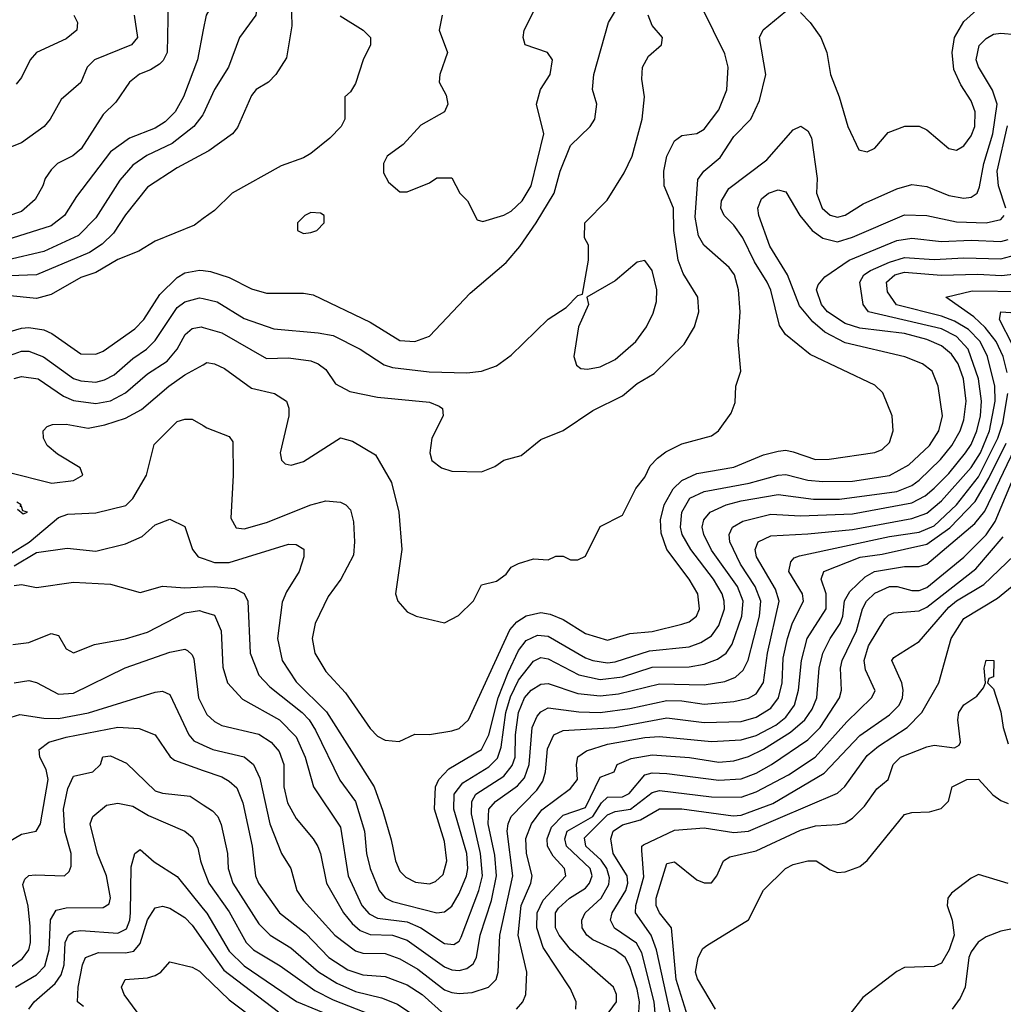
# Model space of a CAD drawing. Header units: inches. Extents: x 1793389 to 1900389, y 320802 to 470796.
# Tile 618 of 656: x 1859505 to 1862157, y 430823 to 433478. Entities that reach past the tile are written whole.
import ezdxf

# ---------------------------------------------------------------- set-up
doc = ezdxf.new("R2010")
doc.units = ezdxf.units.IN
doc.header["$MEASUREMENT"] = 0
doc.layers.add('B8453', color=7, linetype='Continuous')
doc.layers.add('B8463', color=7, linetype='Continuous')

msp = doc.modelspace()

# ---------------------------------------------------------------- linework, layer by layer
at = {"layer": 'B8453', "color": 2}
for points, elevation in [([(1859906, 433570), (1859903, 433390), (1859892.2, 433367.8), (1859882, 433358), (1859857.5, 433342.5), (1859828.5, 433331.5), (1859801, 433310), (1859764.4, 433255.6), (1859730, 433222.7), (1859670.6, 433130), (1859648.6, 433111.4), (1859606.8, 433090), (1859590, 433073.2), (1859573.4, 433050), (1859567.7, 433030), (1859546.6, 432993.4), (1859510, 432960.7), (1859470, 432947.8)], 346), ([(1859813.7, 433490), (1859823, 433430), (1859806.8, 433410), (1859706.8, 433370), (1859687.3, 433350), (1859670, 433309), (1859617.3, 433262.7), (1859587.3, 433210), (1859571, 433190), (1859510, 433146), (1859450, 433122.7)], 342), ([(1859651.3, 433490), (1859661, 433470), (1859658.8, 433450), (1859630, 433426.6), (1859550, 433389.3), (1859533.4, 433370), (1859510, 433322), (1859495.9, 433304.1)], 338), ([(1860000, 433450.3), (1859984.4, 433370), (1859946.4, 433270), (1859923.8, 433230), (1859897.1, 433202.9), (1859870, 433186), (1859801.4, 433158.6), (1859750, 433122), (1859658.5, 433001.4), (1859625.5, 432950), (1859590, 432922.4), (1859450, 432878.3)], 350), ([(1860000, 433223.6), (1859998.9, 433221.1), (1859974.9, 433190), (1859916.2, 433143.8), (1859848.2, 433111.8), (1859810, 433085.6), (1859774.8, 433045.2), (1859710, 432943.7), (1859663.4, 432896.6), (1859570, 432852.8), (1859470.2, 432829.8)], 354), ([(1860000, 433116.4), (1859930, 433078.4), (1859850, 433026.6), (1859790, 432952.3), (1859757.8, 432902.2), (1859727.3, 432872.7), (1859693, 432850), (1859550, 432789.7), (1859430, 432786)], 358), ([(1860000, 432941.9), (1859975.9, 432924.1), (1859870, 432881.2), (1859826.4, 432853.6), (1859770, 432831.6), (1859710, 432796.3), (1859670, 432782.9), (1859590, 432737), (1859550, 432726.6), (1859470, 432734.3)], 362), ([(1859470, 432634.4), (1859510, 432646.7), (1859530, 432648.5), (1859570, 432641.6), (1859592, 432632), (1859670, 432577.1), (1859710, 432576.4), (1859730, 432584.4), (1859815.8, 432644.2), (1859839.6, 432670), (1859882.9, 432737.1), (1859930, 432783), (1859950, 432795.5), (1859990, 432802.4), (1860000, 432801.4)], 362), ([(1859470, 432570.3), (1859510, 432584.2), (1859530, 432584.2), (1859569.1, 432569.1), (1859650, 432510.3), (1859670, 432504.2), (1859710, 432501.1), (1859733.3, 432506.7), (1859759.8, 432520.2), (1859810, 432564.4), (1859847.3, 432590), (1859870, 432613), (1859930, 432702.4), (1859950, 432717.6), (1859990, 432728.5), (1860000, 432726.2)], 358), ([(1859490, 432510.4), (1859510, 432516.4), (1859554.8, 432510), (1859622.8, 432462.8), (1859650, 432451.7), (1859710, 432443.1), (1859750, 432450.3), (1859790, 432472), (1859850, 432523.1), (1859902.2, 432557.8), (1859929.6, 432590), (1859951.1, 432628.9), (1859970, 432645.5), (1859994, 432650), (1860000, 432648.3)], 354), ([(1859470, 432258.8), (1859591.9, 432228.1), (1859650, 432236), (1859675.3, 432250), (1859668, 432270), (1859606.6, 432306.6), (1859579, 432330), (1859569, 432350), (1859568.7, 432370), (1859579, 432381), (1859593.6, 432386.4), (1859630, 432387.3), (1859690, 432377.1), (1859734.5, 432385.5), (1859790, 432403.8), (1859833.3, 432426.7), (1859907, 432490), (1859950, 432520.4), (1860000, 432547.9)], 350), ([(1859480.8, 432039.2), (1859530.4, 432069.6), (1859610, 432136.3), (1859635.3, 432144.7), (1859710, 432148.4), (1859791.4, 432168.6), (1859810, 432186.8), (1859847.3, 432250), (1859867.3, 432332.7), (1859930, 432394.8), (1859950, 432401), (1859970, 432401), (1860000, 432383.7)], 346), ([(1859498.8, 432158.8), (1859514.6, 432145.4), (1859526, 432150), (1859514, 432154), (1859510, 432166), (1859506, 432166), (1859508.7, 432170), (1859497.5, 432177.5)], 350), ([(1859490, 432006), (1859550, 432041.7), (1859632.8, 432052.8), (1859710, 432045.5), (1859790, 432064.9), (1859835.1, 432084.9), (1859870, 432116), (1859910, 432131.3), (1859950, 432112), (1859970.8, 432050), (1859986, 432030), (1860000, 432025.2)], 342), ([(1859490, 431952.4), (1859510, 431955.5), (1859550, 431947.3), (1859650, 431961.6), (1859750, 431956.3), (1859830, 431934), (1859890, 431950.7), (1859950, 431946.7), (1860000, 431949)], 338), ([(1859486.3, 431793.7), (1859530, 431799.1), (1859590, 431822.8), (1859610, 431818), (1859630, 431782), (1859650, 431771.3), (1859706.8, 431793.2), (1859790, 431808.4), (1859850, 431826.4), (1859950, 431878.7), (1859990, 431884.9), (1860000, 431881.9)], 334), ([(1859490, 431690.4), (1859530, 431696.3), (1859550, 431690.7), (1859610, 431659.3), (1859650, 431662.4), (1859789.7, 431730.3), (1859910, 431772.7), (1859950, 431780.7), (1859957.1, 431777.1), (1859970, 431766), (1859974.9, 431754.9), (1859987, 431650), (1860000, 431624.5)], 330), ([(1859470, 431594), (1859505.2, 431605.2), (1859570, 431594.9), (1859610, 431594.3), (1859690.9, 431609.1), (1859870, 431664.9), (1859890, 431667.3), (1859910, 431658.8), (1859961.3, 431550), (1859974.1, 431534.1), (1860000, 431522.1)], 326), ([(1859470, 431259.1), (1859510, 431282), (1859549.4, 431290.6), (1859560.9, 431310), (1859582, 431430), (1859576.2, 431456.2), (1859559.5, 431490), (1859557.2, 431510), (1859584, 431530), (1859630, 431543.7), (1859770, 431570.3), (1859827.1, 431567.1), (1859870.3, 431550.3), (1859910.4, 431490.4), (1859922, 431482), (1860000, 431454.2)], 322), ([(1859434.5, 430890), (1859513.1, 430946.9), (1859529.6, 430970), (1859534.3, 430990), (1859533.6, 431033.6), (1859527.8, 431087.8), (1859513.6, 431146.4), (1859519.3, 431160.7), (1859529.6, 431170.4), (1859547.2, 431172.8), (1859626, 431170), (1859638.4, 431181.6), (1859643.7, 431196.3), (1859643.6, 431230), (1859627.1, 431290), (1859623.5, 431350), (1859634.8, 431405.2), (1859650, 431438.8), (1859702, 431450), (1859722.7, 431470), (1859729.6, 431490.4), (1859750, 431493), (1859793.3, 431473.3), (1859870, 431399.3), (1859890, 431392.7), (1859964.9, 431384.9), (1860000, 431361.7)], 318), ([(1859494, 430870), (1859550, 430902.6), (1859573.3, 430926.7), (1859584.2, 430970), (1859588.5, 431051.5), (1859603.1, 431076.9), (1859630, 431083.7), (1859730, 431084.9), (1859746, 431094), (1859749.5, 431110.5), (1859738.9, 431170), (1859714.7, 431230), (1859695.1, 431310), (1859702.7, 431330), (1859739.5, 431360.5), (1859770, 431365.5), (1859810, 431357.6), (1859852.7, 431332.7), (1859950, 431290.7), (1859970, 431274), (1859984.9, 431244.9), (1859992.2, 431210), (1860000, 431189.4)], 314), ([(1859529.4, 430810), (1859543.7, 430830), (1859600.3, 430879.7), (1859616.9, 430903.1), (1859625.3, 430930), (1859627.4, 430990), (1859637, 431010), (1859650, 431019.5), (1859670, 431022.6), (1859770, 431015.3), (1859792.6, 431027.4), (1859801.7, 431050), (1859803.9, 431070), (1859806, 431194), (1859815.3, 431230), (1859830, 431241), (1859867.3, 431207.3), (1859930, 431168), (1860000, 431080.9)], 310), ([(1859677.5, 430817.5), (1859661.2, 430830), (1859662.4, 430870), (1859674, 430930), (1859682.7, 430950), (1859717.2, 430962.8), (1859790, 430962.3), (1859813.1, 430966.9), (1859830, 430987.3), (1859850, 431051), (1859870, 431084), (1859890, 431087.7), (1859910, 431083), (1859950, 431057.1), (1859970, 431037.1), (1860000, 430994.2)], 306), ([(1860000, 430592.9), (1859950, 430587.3), (1859930, 430597.2), (1859908.3, 430650), (1859867.2, 430727.2), (1859822.2, 430802.2), (1859786.6, 430850), (1859779.3, 430870), (1859789.6, 430890.4), (1859850, 430894.9), (1859870, 430901.6), (1859885.2, 430910), (1859910, 430938), (1859970, 430923.8), (1859990, 430912.7), (1860000, 430903.1)], 302)]:
    msp.add_lwpolyline(points, dxfattribs=dict(at, elevation=elevation))
at = {"layer": 'B8463', "color": 2}
for points, elevation in [([(1860000, 434199.3), (1860030, 434178), (1860086, 434150), (1860110.8, 434130), (1860136, 434090), (1860132, 434070), (1860091, 434030), (1860084, 434010), (1860087.7, 433990), (1860150, 433831), (1860206.7, 433610), (1860237.1, 433530), (1860238.5, 433461.5), (1860224.5, 433375.5), (1860196, 433330), (1860176, 433310), (1860142.8, 433290), (1860130, 433274), (1860092.4, 433187.6), (1860078.8, 433170), (1860015.3, 433124.7), (1860000, 433116.4)], 358), ([(1860000, 433972.9), (1860053.7, 433910), (1860073.4, 433870), (1860085.7, 433830), (1860088.4, 433750), (1860100.4, 433690), (1860131.5, 433631.5), (1860150.4, 433570), (1860142, 433490), (1860097.3, 433430), (1860068, 433350), (1860030.5, 433290), (1860000, 433223.6)], 354), ([(1860000, 433871.5), (1860010, 433856), (1860016.4, 433790), (1860006.2, 433713.8), (1860008, 433690), (1860010.6, 433670), (1860033, 433630), (1860042, 433570), (1860031, 433531), (1860007.7, 433490), (1860000, 433450.3)], 350), ([(1860644, 433490), (1860636, 433450), (1860658, 433390), (1860638, 433330), (1860636, 433310), (1860654.4, 433274.4), (1860658.8, 433250), (1860650.5, 433229.5), (1860586.6, 433193.4), (1860538.4, 433141.6), (1860496, 433110), (1860486, 433090), (1860485.4, 433065.4), (1860499.6, 433039.6), (1860530, 433014), (1860550, 433014), (1860610, 433038), (1860630, 433051.3), (1860670, 433052), (1860692, 433010), (1860712, 432990), (1860738, 432938), (1860754, 432934), (1860810, 432950.8), (1860830, 432962), (1860859.5, 432990), (1860884.2, 433030), (1860917.6, 433170), (1860898, 433250), (1860909.3, 433290), (1860935.1, 433330), (1860941.2, 433370), (1860928, 433390), (1860868, 433410), (1860862, 433430), (1860865.2, 433450), (1860925.1, 433570)], 366), ([(1860000, 432801.4), (1860019.5, 432799.5), (1860070, 432783), (1860130, 432752.7), (1860170, 432740.5), (1860270, 432740.7), (1860295.9, 432735.9), (1860450, 432662.4), (1860530, 432613), (1860570, 432610.5), (1860610, 432624.9), (1860719.1, 432740.9), (1860816.2, 432823.8), (1860853.1, 432866.9), (1860897.6, 432930), (1860945.6, 433010), (1860961.6, 433070), (1860990, 433138.8), (1861042.7, 433190), (1861055.1, 433210), (1861061.2, 433250), (1861049.2, 433290), (1861052.7, 433330), (1861092.3, 433470), (1861128.1, 433531.9)], 362), ([(1860000, 432648.3), (1860050, 432634), (1860170, 432564.4), (1860230, 432566.4), (1860290, 432558), (1860310, 432550.6), (1860330, 432534.8), (1860356.7, 432496.7), (1860395.2, 432475.2), (1860470, 432460.5), (1860610, 432446.8), (1860635.9, 432435.9), (1860644.7, 432430), (1860646.8, 432410), (1860616.3, 432350), (1860610.7, 432310), (1860616, 432290), (1860642, 432270), (1860670, 432260.7), (1860750, 432258.8), (1860786.3, 432273.7), (1860810, 432290.8), (1860856.5, 432303.5), (1860910, 432346), (1860970, 432370.8), (1861050, 432424), (1861130, 432464), (1861170, 432497.3), (1861215.5, 432524.5), (1861296.5, 432603.5), (1861324, 432650), (1861336, 432690), (1861332.7, 432730), (1861293.6, 432793.6), (1861280.5, 432830), (1861268, 432910), (1861267.3, 432970), (1861242.4, 433030), (1861241.3, 433070), (1861249.7, 433110.3), (1861270, 433151), (1861290, 433166), (1861330, 433171), (1861350, 433182.8), (1861390, 433234.8), (1861411.2, 433288.8), (1861415.1, 433350), (1861406.2, 433386.2), (1861345.2, 433510)], 354), ([(1861610, 433497.3), (1861636.3, 433470), (1861664.9, 433430), (1861680.7, 433390), (1861690.7, 433330), (1861714, 433270), (1861737.3, 433190), (1861767.5, 433127.5), (1861790, 433122), (1861810, 433132), (1861846, 433174), (1861890.9, 433190.9), (1861930, 433190.8), (1861950, 433181), (1862010, 433131), (1862030, 433126), (1862050, 433138), (1862070, 433164.7), (1862079.5, 433190), (1862080.9, 433230), (1862070, 433259), (1862042, 433302), (1862023.3, 433343.3), (1862019.1, 433390), (1862025.1, 433430), (1862050, 433473), (1862101.3, 433518.7)], 350), ([(1860000, 432547.9), (1860010, 432553.4), (1860030, 432550.6), (1860057.6, 432537.6), (1860130, 432484.9), (1860192, 432470), (1860224.7, 432450), (1860230.7, 432430.7), (1860230.7, 432410), (1860206.8, 432310), (1860210.9, 432290.9), (1860220.7, 432280.7), (1860236.9, 432276.9), (1860270, 432287.3), (1860370, 432350.8), (1860402, 432342), (1860464.5, 432304.5), (1860507.3, 432230), (1860527.3, 432150), (1860534.8, 432050), (1860518, 431930), (1860524.7, 431910), (1860550, 431882), (1860574, 431870), (1860650, 431852), (1860688.4, 431871.6), (1860728.4, 431911.6), (1860750, 431954), (1860790, 431964.7), (1860816.5, 431983.5), (1860830, 432002), (1860850, 432012), (1860890, 432024.7), (1860930, 432022), (1860950, 432032), (1860970, 432032), (1860990, 432022), (1861010, 432022), (1861030, 432032), (1861070, 432112), (1861130, 432142), (1861166, 432214), (1861190, 432244.7), (1861204.5, 432275.5), (1861224.1, 432295.9), (1861246.8, 432313.2), (1861290, 432334.8), (1861370, 432356), (1861388.7, 432370), (1861423.1, 432416.9), (1861433.6, 432446.4), (1861435.3, 432490), (1861449, 432530), (1861442, 432610), (1861447, 432690), (1861442.9, 432750), (1861431.6, 432790), (1861418, 432810), (1861349.3, 432870), (1861334.9, 432894.9), (1861325.7, 432945.7), (1861333.1, 433046.9), (1861349.3, 433070), (1861393.7, 433106.3), (1861430, 433162.8), (1861476, 433210), (1861499.5, 433260.5), (1861516, 433330), (1861499.3, 433430), (1861509.6, 433450.4), (1861570, 433500.7)], 350), ([(1860000, 432726.2), (1860037.5, 432717.5), (1860110, 432672.7), (1860190, 432644.4), (1860310, 432634), (1860350, 432626.4), (1860422.8, 432590), (1860487.3, 432547.3), (1860510, 432540.4), (1860608.6, 432528.6), (1860710, 432526), (1860750, 432530.6), (1860790, 432544.9), (1860830, 432574), (1860930, 432671), (1860978, 432702), (1861010, 432734), (1861022, 432738), (1861038, 432830), (1861038, 432870), (1861028, 432890), (1861028.7, 432930), (1861088.9, 432991.1), (1861134.8, 433065.2), (1861156, 433110), (1861182.9, 433210), (1861189.5, 433270), (1861182, 433318), (1861184, 433350), (1861200.2, 433379.8), (1861235.3, 433410), (1861236.4, 433416.4), (1861238, 433430), (1861210, 433462), (1861199.5, 433490)], 358), ([(1860368.6, 433488.6), (1860431, 433450), (1860450.8, 433430), (1860450.8, 433410), (1860431, 433370), (1860410, 433306), (1860396.9, 433283.1), (1860382, 433270), (1860382, 433210), (1860372, 433190), (1860341.4, 433158.6), (1860290, 433117.2), (1860270, 433105.2), (1860210, 433084), (1860078, 433010), (1860030, 432964), (1860000, 432941.9)], 362), ([(1860000, 432383.7), (1860010, 432378), (1860070, 432354), (1860079.6, 432339.6), (1860080.7, 432250), (1860074.4, 432134.4), (1860088.2, 432108.2), (1860110, 432105.5), (1860170, 432122.4), (1860290, 432170.5), (1860330, 432180.7), (1860370, 432177.3), (1860384.7, 432170), (1860396.8, 432156.8), (1860404.5, 432124.5), (1860408, 432070), (1860405.2, 432034.8), (1860370.7, 431970), (1860336.7, 431923.3), (1860302, 431850), (1860293.4, 431810), (1860300.7, 431770), (1860330, 431721), (1860383.4, 431663.4), (1860450, 431566.8), (1860470, 431546.8), (1860490, 431536), (1860528.4, 431531.6), (1860570, 431552), (1860610, 431551.3), (1860670, 431560.7), (1860690, 431567.3), (1860715.1, 431590), (1860826.5, 431833.5), (1860845.3, 431854.7), (1860870, 431870.4), (1860910, 431879.5), (1860935.4, 431875.4), (1860970, 431861.3), (1861030, 431823.1), (1861090, 431804.9), (1861150, 431823.1), (1861210, 431828.9), (1861290, 431848.4), (1861310, 431854.9), (1861329.4, 431870), (1861337.6, 431890), (1861333.3, 431930), (1861309.6, 431970), (1861249.8, 432049.8), (1861233.9, 432093.9), (1861232.8, 432130), (1861242, 432170), (1861266.9, 432213.1), (1861290, 432235.3), (1861330, 432254.6), (1861430, 432272), (1861510, 432304.9), (1861550, 432314.9), (1861570, 432317.1), (1861590, 432312.7), (1861650, 432292.4), (1861687, 432293), (1861810, 432310.8), (1861830, 432318.8), (1861850, 432338), (1861859.3, 432370), (1861857.2, 432410), (1861831.9, 432471.9), (1861810, 432492.7), (1861635.6, 432575.6), (1861569.6, 432629.6), (1861553.6, 432653.6), (1861530, 432748.7), (1861519.6, 432770), (1861485.5, 432825.5), (1861454, 432890), (1861430, 432923.7), (1861403.7, 432950), (1861395.1, 432970), (1861397, 432990), (1861416.9, 433023.1), (1861519.4, 433100.6), (1861590, 433181), (1861610.7, 433190.7), (1861630, 433178), (1861639.5, 433159.5), (1861654.4, 433050), (1861653, 433010), (1861668.2, 432970), (1861690, 432950.7), (1861710, 432946), (1861730, 432950.6), (1861778.6, 432981.4), (1861870, 433021.6), (1861910, 433033.4), (1861950, 433028.2), (1862010, 433003.7), (1862050, 432996.4), (1862070, 432999.3), (1862086, 433010), (1862092.7, 433027.3), (1862103.9, 433090), (1862128.7, 433170), (1862140.4, 433250), (1862127.6, 433287.6), (1862089.5, 433350.5), (1862083.6, 433370), (1862091.5, 433408.5), (1862110, 433427.3), (1862130, 433439.1), (1862150, 433442), (1862190, 433438)], 346), ([(1862163.5, 432970), (1862143.5, 433030), (1862139.8, 433070), (1862167.8, 433192.2)], 342), ([(1860000, 432025.2), (1860030, 432014.9), (1860070, 432014.4), (1860230, 432064), (1860250, 432062.8), (1860270.7, 432050.7), (1860270.8, 432030), (1860258.8, 431990), (1860224.7, 431935.3), (1860212.7, 431907.3), (1860200.4, 431810), (1860212.4, 431750), (1860250, 431692.7), (1860332.4, 431612.4), (1860460.4, 431410), (1860484.4, 431344.4), (1860506.9, 431266.9), (1860518, 431210), (1860530, 431182.8), (1860545.8, 431165.9), (1860572.5, 431152.5), (1860610, 431148.4), (1860625.8, 431154.2), (1860646.2, 431173.8), (1860656.9, 431210), (1860650, 431262), (1860623, 431350), (1860626, 431410), (1860635.1, 431430), (1860661.6, 431458.4), (1860750, 431510.6), (1860769.8, 431550.2), (1860795, 431650), (1860821.6, 431718.4), (1860850, 431777.1), (1860870, 431804.4), (1860901.3, 431818.7), (1860930, 431816), (1861030, 431758), (1861050.2, 431750.2), (1861090, 431744.4), (1861110, 431746.5), (1861203.1, 431776.9), (1861310, 431787.4), (1861341.5, 431798.5), (1861370, 431817.1), (1861390, 431844.9), (1861405.1, 431890), (1861404, 431910), (1861398.3, 431930), (1861375.1, 431970), (1861314, 432050), (1861291.1, 432090), (1861286, 432110), (1861289.8, 432150), (1861312, 432188), (1861350, 432206.3), (1861471.7, 432228.3), (1861550, 432250.3), (1861570, 432251.7), (1861630, 432236.9), (1861670, 432232.9), (1861750, 432234.3), (1861850, 432249), (1861902.2, 432277.8), (1861958, 432330), (1861982.4, 432370), (1861993, 432410), (1861980.9, 432490), (1861965.2, 432530), (1861939, 432550), (1861890.7, 432569.3), (1861730, 432606.6), (1861675.5, 432635.5), (1861643, 432663), (1861607, 432707), (1861574.8, 432790), (1861527.2, 432867.2), (1861497.6, 432950), (1861494.5, 432970), (1861504.7, 432995.3), (1861524, 433010), (1861550, 433019.1), (1861570, 433014), (1861608.4, 432950), (1861641.3, 432910), (1861670, 432888.8), (1861710, 432878.9), (1861750, 432891.7), (1861890, 432952), (1861950, 432950.4), (1862030, 432933.4), (1862110, 432930.3), (1862150, 432939.3), (1862158.7, 432950)], 342), ([(1860000, 431949), (1860029.7, 431950.3), (1860084.4, 431944.4), (1860110, 431930.8), (1860120.5, 431910), (1860126.7, 431770), (1860150, 431710.8), (1860179.3, 431679.3), (1860266.4, 431610), (1860285.3, 431590), (1860302.7, 431562.7), (1860367.9, 431427.9), (1860410.3, 431370), (1860434.9, 431290), (1860440.3, 431230), (1860450.3, 431190), (1860474.4, 431130), (1860490.3, 431110.3), (1860510, 431100.3), (1860629.6, 431070.4), (1860650, 431072.7), (1860670, 431087.7), (1860690, 431122), (1860709.7, 431170), (1860713.1, 431190), (1860710.8, 431230), (1860675.6, 431350), (1860676.4, 431390), (1860699.4, 431420.6), (1860770, 431463.6), (1860793, 431487), (1860803.3, 431516.7), (1860816, 431610), (1860827.7, 431652.3), (1860850, 431697), (1860890, 431748.5), (1860910, 431758.7), (1860930, 431755.3), (1861012, 431712), (1861070, 431699.1), (1861130, 431706.2), (1861210, 431732.4), (1861310, 431732.9), (1861350, 431740.3), (1861386.2, 431753.8), (1861409.8, 431770.2), (1861425.3, 431794.7), (1861452.1, 431870), (1861455.6, 431910), (1861439.8, 431950), (1861370, 432047.6), (1861349.7, 432090), (1861344.7, 432110), (1861349.6, 432130), (1861366.6, 432150), (1861409.2, 432170), (1861450, 432180.8), (1861550, 432197.7), (1861645.2, 432185.2), (1861714.7, 432185.3), (1861870, 432206), (1861910, 432222.3), (1861930, 432236.5), (1861987.5, 432292.5), (1862017.7, 432330), (1862040.4, 432370), (1862050, 432398.8), (1862056.4, 432450), (1862049.7, 432510), (1862034.5, 432550), (1862016.6, 432576.6), (1861990, 432598.9), (1861950, 432615.6), (1861890, 432631.9), (1861770, 432646.4), (1861730, 432659.2), (1861683, 432690), (1861666.3, 432710), (1861653.2, 432750), (1861657.2, 432762.8), (1861675.5, 432784.5), (1861740.9, 432830), (1861870, 432883.1), (1861910, 432888.9), (1861990, 432879.6), (1862070, 432883.2), (1862150, 432880.2), (1862170, 432885.2)], 338), ([(1860000, 431881.9), (1860030, 431873), (1860048.2, 431830), (1860052.3, 431732.3), (1860065.5, 431690), (1860105.8, 431645.9), (1860205.5, 431590), (1860250, 431544.9), (1860274.9, 431490), (1860297.1, 431410), (1860370, 431301), (1860390.3, 431170.3), (1860427.2, 431090), (1860447.6, 431067.6), (1860470, 431055.6), (1860550, 431045.8), (1860586, 431030), (1860650, 430987), (1860675.6, 430984.4), (1860690, 430994), (1860695.1, 431004.9), (1860743.1, 431130), (1860752.7, 431170), (1860747.2, 431230), (1860722.7, 431337.3), (1860723.5, 431370), (1860735.1, 431390), (1860810, 431438.9), (1860833, 431467), (1860840.3, 431490), (1860842, 431550), (1860849.8, 431610), (1860866, 431650), (1860883.6, 431670), (1860910, 431687), (1860930, 431688.7), (1861010, 431661.5), (1861070, 431654.7), (1861119.1, 431660.9), (1861230, 431687.7), (1861350, 431684.9), (1861405.9, 431694.1), (1861434.5, 431705.5), (1861455.6, 431724.4), (1861468.6, 431751.4), (1861499.2, 431870), (1861502.7, 431910), (1861487.4, 431950), (1861448.5, 432010), (1861419.7, 432070), (1861417.6, 432090), (1861427, 432110), (1861454, 432126), (1861530, 432144.9), (1861610, 432140.2), (1861750, 432146), (1861910, 432175.8), (1861945.9, 432194.1), (1861970, 432214.6), (1862010, 432254.9), (1862054.5, 432310), (1862070, 432332.7), (1862085.6, 432370), (1862095, 432410), (1862097.8, 432450), (1862089.8, 432510), (1862061.5, 432590), (1862030, 432623.5), (1861990, 432645), (1861793.2, 432690), (1861778.4, 432710), (1861769.7, 432770), (1861780.7, 432790), (1861798.6, 432801.4), (1861850, 432824.5), (1861890, 432836.5), (1861970, 432831.4), (1862050, 432836.1), (1862150, 432833.6), (1862190, 432844)], 334), ([(1860000, 431624.5), (1860010, 431604.9), (1860030, 431585.5), (1860050, 431574.9), (1860150, 431552.2), (1860183, 431530), (1860204.9, 431504.9), (1860217, 431470), (1860217, 431410), (1860226.6, 431366.6), (1860250, 431324), (1860296.3, 431270), (1860308.7, 431248.7), (1860316.4, 431230), (1860332.2, 431150), (1860378, 431070), (1860401.3, 431041.3), (1860422.9, 431022.9), (1860450, 431011.5), (1860510, 431010.2), (1860550, 430996), (1860650, 430924.2), (1860670, 430916), (1860690, 430914.9), (1860710, 430920.3), (1860727.2, 430932.8), (1860736.3, 430950), (1860746.2, 431010), (1860776.5, 431103.5), (1860790.8, 431170), (1860785.6, 431225.6), (1860767.7, 431310), (1860769.7, 431350), (1860787.6, 431370), (1860847.3, 431412.7), (1860866.2, 431433.8), (1860878.2, 431470), (1860886.2, 431570), (1860899.8, 431600.2), (1860910, 431612.4), (1860930, 431623.1), (1861012.4, 431612.4), (1861070, 431610.2), (1861150, 431620.8), (1861250, 431642.4), (1861290, 431642), (1861350, 431632.7), (1861430, 431640.3), (1861470, 431648.8), (1861490, 431660.4), (1861510, 431691), (1861520.9, 431770), (1861552.6, 431910), (1861542.4, 431942.4), (1861491.5, 432030), (1861488, 432050), (1861496, 432070), (1861530, 432086.7), (1861630, 432091.5), (1861750, 432103.9), (1861910, 432133.4), (1861950, 432147.9), (1861990, 432180.9), (1862070, 432270.3), (1862095.4, 432310), (1862119.8, 432370), (1862134.8, 432450), (1862133.5, 432490), (1862114.2, 432570), (1862094.2, 432610), (1862062.5, 432642.5), (1862025.1, 432665.1), (1861990, 432679), (1861869.1, 432709.1), (1861844.2, 432744.2), (1861841.3, 432770), (1861864.5, 432790), (1861890, 432797.2), (1861989.2, 432789.2), (1862087.7, 432792.3), (1862151.8, 432788.2), (1862190, 432792.7)], 330), ([(1862167, 432527), (1862156.2, 432570), (1862137.4, 432610), (1862108, 432648), (1862076.9, 432676.9), (1862002, 432730), (1862072.6, 432747.4), (1862210, 432744.9)], 326), ([(1862181.5, 432601.5), (1862146, 432670), (1862149.7, 432690.3), (1862230, 432685.3)], 322), ([(1860000, 431522.1), (1860026, 431510), (1860110, 431490.4), (1860135.5, 431470), (1860152.8, 431432.8), (1860179.5, 431310), (1860210.4, 431230.4), (1860236.3, 431190), (1860252.4, 431130), (1860270, 431103), (1860354.4, 431010), (1860410, 430967.4), (1860430, 430961.7), (1860490, 430960.3), (1860530, 430945.7), (1860578.6, 430918.6), (1860650, 430862.6), (1860670, 430855.3), (1860690, 430852.2), (1860724.4, 430855.6), (1860769, 430870), (1860789.5, 430890), (1860795.1, 430910), (1860799.1, 431010), (1860834.5, 431170), (1860819.1, 431290), (1860822, 431310), (1860829.8, 431330.2), (1860898.9, 431401.1), (1860915.2, 431424.8), (1860922.3, 431450), (1860927.7, 431512.3), (1860945.1, 431550), (1860970, 431562), (1861109.8, 431570.2), (1861250, 431596.1), (1861350, 431583.2), (1861450, 431586.3), (1861490, 431597.4), (1861530, 431622), (1861551, 431650), (1861560.4, 431690), (1861563, 431757), (1861574.8, 431810), (1861588, 431852), (1861617.6, 431910), (1861615.6, 431930), (1861578.7, 431990), (1861583.5, 432016.5), (1861593.1, 432026.9), (1861607.3, 432032.7), (1861850, 432084.7), (1861930, 432096.2), (1861970, 432113.6), (1862030, 432170.3), (1862090, 432245.5), (1862142, 432350), (1862155, 432390), (1862169, 432470)], 326), ([(1861004.5, 430810), (1861005.1, 430830), (1860990, 430865.2), (1860916.4, 430976.4), (1860899.1, 431030), (1860900.4, 431070), (1860915.9, 431104.1), (1860977, 431170), (1860974, 431190), (1860943.1, 431223.1), (1860928.3, 431250), (1860927.1, 431270), (1860938.7, 431301.3), (1860970, 431333.8), (1861030, 431354), (1861070, 431435.5), (1861108, 431450), (1861115.3, 431470), (1861153.6, 431486.4), (1861210, 431496.5), (1861311.1, 431488.9), (1861390, 431476.5), (1861430, 431479.6), (1861470, 431491.6), (1861510, 431511.4), (1861583.2, 431556.8), (1861621.3, 431590), (1861641, 431619), (1861654, 431650), (1861660.4, 431730), (1861669.7, 431770), (1861689.7, 431810), (1861716.9, 431850), (1861724.4, 431870), (1861728.7, 431911.3), (1861743.3, 431936.7), (1861784.2, 431975.8), (1861809.8, 431990.2), (1861890, 432003.6), (1861930, 432004.2), (1861950, 432010.3), (1862079.9, 432120.1), (1862107.1, 432152.9), (1862197.3, 432342.7)], 318), ([(1860844, 430810), (1860861.2, 430830), (1860869.3, 430850), (1860871.8, 430910), (1860848.6, 431010), (1860856.8, 431090), (1860882.6, 431150), (1860886.6, 431170), (1860871.1, 431230), (1860869.8, 431270.2), (1860885.1, 431310), (1860912.5, 431347.5), (1860990, 431404.9), (1861009.2, 431430), (1861006, 431470), (1861010, 431491), (1861033.3, 431506.7), (1861090, 431525.2), (1861190, 431542.4), (1861230, 431545.2), (1861370, 431531.7), (1861450, 431536.1), (1861490, 431547.9), (1861543.8, 431576.2), (1861570, 431598), (1861593.5, 431630), (1861604.8, 431670), (1861612.4, 431750), (1861628.3, 431810), (1861679.1, 431890), (1861679.2, 431930), (1861666, 431970), (1861672.7, 431990), (1861770.8, 432029.2), (1861830, 432036.9), (1861950, 432063.6), (1862012.1, 432107.9), (1862080.8, 432179.2), (1862118, 432242), (1862164, 432336)], 322), ([(1861084.5, 430790), (1861113.6, 430830), (1861113.6, 430850), (1861106, 430870), (1860990, 430971.6), (1860958.9, 431010), (1860949.7, 431030), (1860949.7, 431069.7), (1860957.6, 431082.4), (1860987.3, 431110), (1861030, 431136.4), (1861041.3, 431150), (1861048.3, 431170), (1861043.1, 431190), (1860979.2, 431250), (1860974.5, 431270), (1860981.1, 431290), (1861049.8, 431330), (1861073.3, 431366.7), (1861090, 431382), (1861130, 431382.9), (1861148.4, 431391.6), (1861190, 431442.6), (1861210, 431447.6), (1861250, 431445.5), (1861390, 431427.7), (1861450, 431431.6), (1861490, 431446.5), (1861532, 431470), (1861630, 431536.5), (1861663.1, 431570), (1861714.7, 431650), (1861720.5, 431670), (1861717.4, 431730), (1861722, 431750), (1861761, 431830), (1861777.4, 431890), (1861788.2, 431910), (1861810, 431932), (1861850, 431950.3), (1861870.2, 431950.2), (1861910, 431938.7), (1861930, 431939.5), (1861950, 431947.4), (1862050, 432028.7), (1862110, 432088.8), (1862134.6, 432125.4), (1862178.8, 432230)], 314), ([(1861172.8, 430787.2), (1861176.1, 430830), (1861170, 430864), (1861150, 430925.2), (1861136.9, 430950), (1861109.3, 430970), (1861050, 430996.9), (1861034, 431010), (1861021.6, 431030), (1861020.7, 431050), (1861029.6, 431070), (1861072.6, 431110), (1861093.5, 431146.5), (1861095.3, 431164.7), (1861087.8, 431190), (1861072.2, 431212.2), (1861031.2, 431250), (1861027.4, 431272.6), (1861090, 431334), (1861110, 431343.2), (1861151.6, 431350), (1861210, 431394.3), (1861230, 431399.6), (1861370, 431382.8), (1861450, 431381.5), (1861490, 431396.1), (1861577.8, 431442.2), (1861649.8, 431490.2), (1861734.6, 431585.4), (1861800.9, 431650), (1861811.5, 431668.5), (1861785.1, 431725.1), (1861781.1, 431750), (1861792.8, 431790), (1861837.4, 431862.6), (1861847.1, 431872.9), (1861861.1, 431878.9), (1861930, 431884.6), (1861950, 431894.3), (1862082.3, 431997.7), (1862156.6, 432083.4)], 310), ([(1861219.3, 430790), (1861215.3, 430830), (1861182.3, 430962.3), (1861168.2, 430988.2), (1861108.9, 431028.9), (1861098, 431050), (1861102.6, 431070), (1861138.7, 431130), (1861144.2, 431150), (1861142.7, 431170), (1861104.8, 431230), (1861098.7, 431270), (1861104.7, 431290), (1861130, 431307.7), (1861178.9, 431321.1), (1861230, 431350.2), (1861289.8, 431350.2), (1861428.5, 431331.5), (1861450, 431333.8), (1861534.9, 431365.1), (1861673.6, 431446.4), (1861770, 431548.5), (1861850, 431603.7), (1861875.8, 431630), (1861885.1, 431650), (1861886.6, 431670), (1861883, 431690), (1861856, 431750), (1861861.6, 431758.4), (1861930, 431802), (1862010, 431894.6), (1862030, 431911.5), (1862104.4, 431955.6), (1862186.1, 432033.9)], 306), ([(1861261.4, 430790), (1861221.4, 430970), (1861207.1, 431010), (1861164.7, 431070), (1861165.7, 431090), (1861187.3, 431167.3), (1861182, 431238), (1861182, 431250), (1861186.6, 431253.4), (1861270, 431292.7), (1861350, 431298.9), (1861430, 431286.5), (1861470, 431290.2), (1861710, 431392.7), (1861729.7, 431410.3), (1861790, 431494), (1861820.5, 431519.5), (1861897, 431570), (1861937, 431610), (1861982.7, 431690), (1862015.6, 431810), (1862050, 431863.8), (1862141.2, 431918.8), (1862210, 431975.3)], 302), ([(1861306.2, 430790), (1861274.8, 430890), (1861262, 431030), (1861229.6, 431070), (1861220.5, 431090), (1861221.1, 431110), (1861250, 431202.8), (1861270, 431207.3), (1861330, 431158.8), (1861350, 431151), (1861370, 431151.3), (1861384, 431170), (1861402, 431210), (1861419.3, 431220.7), (1861490, 431237.6), (1861610, 431293.4), (1861650, 431304.4), (1861710, 431308), (1861730, 431313), (1861750, 431325.5), (1861782, 431358), (1861815.8, 431404.2), (1861846, 431430), (1861859.5, 431470), (1861879.3, 431490), (1861950, 431518), (1861970, 431522), (1862024.7, 431515.3), (1862037.5, 431522.5), (1862041.2, 431530), (1862034, 431590), (1862037, 431610), (1862050, 431630.7), (1862085.6, 431654.4), (1862103.1, 431676.9), (1862108.7, 431690), (1862105.2, 431730), (1862110, 431751.3), (1862131, 431750), (1862130, 431706), (1862118, 431702), (1862114, 431690), (1862130, 431674), (1862150, 431612), (1862155.8, 431570), (1862170, 431526)], 298), ([(1860000, 431454.2), (1860050, 431436.4), (1860070, 431425.5), (1860090, 431406.8), (1860106.4, 431366.4), (1860132.2, 431250), (1860140.4, 431170), (1860148.4, 431150), (1860205.5, 431070), (1860275.5, 431015.5), (1860338.4, 430950), (1860390, 430916.5), (1860430, 430903.1), (1860490, 430898.7), (1860550, 430876), (1860590, 430850.3), (1860650, 430795.8)], 322), ([(1861380.9, 430810), (1861331.9, 430891.9), (1861326.9, 430910), (1861334, 430950), (1861346.5, 430973.5), (1861357.8, 430982.2), (1861470, 431050.8), (1861510, 431131), (1861569, 431190), (1861590, 431200.7), (1861630, 431210.6), (1861652, 431210), (1861690, 431186), (1861710, 431178.8), (1861730, 431180.7), (1861770, 431194.8), (1861790, 431211), (1861890, 431334.8), (1861910, 431340.7), (1861958, 431342), (1861988.9, 431351.1), (1862008.9, 431371.1), (1862019, 431410), (1862058, 431430), (1862090, 431430.8), (1862128.4, 431388.4), (1862150, 431373.4), (1862170, 431364.9)], 294), ([(1860000, 431361.7), (1860025.1, 431345.1), (1860039.1, 431330), (1860048.5, 431308.5), (1860065.3, 431230), (1860067, 431190), (1860079.5, 431150), (1860150, 431040.5), (1860180.5, 431010), (1860236, 430976), (1860311, 430911), (1860360.4, 430880.4), (1860410, 430858), (1860480.5, 430840.5), (1860523.7, 430823.7), (1860570, 430792.7)], 318), ([(1860000, 431189.4), (1860014.9, 431150), (1860070, 431073), (1860115.8, 430990), (1860135.5, 430970), (1860207.3, 430927.3), (1860300.8, 430860.8), (1860350, 430835.2), (1860490, 430781.1)], 314), ([(1862169.4, 431149.4), (1862090, 431173.2), (1862070, 431164), (1862016.8, 431123.2), (1862007.3, 431110), (1862005.5, 431090), (1862019.1, 431050), (1862023.8, 431010), (1862010.3, 430970), (1861990, 430934.5), (1861970, 430925.1), (1861890, 430922.7), (1861870, 430912.3), (1861778, 430842), (1861742.9, 430797.1)], 294), ([(1860000, 431080.9), (1860009.3, 431069.3), (1860070, 430966.7), (1860110, 430927.6), (1860251.2, 430831.2), (1860364.6, 430784.6)], 310), ([(1862190, 431029), (1862150, 431020.7), (1862110, 431005.6), (1862089.2, 430990.8), (1862070, 430965.2), (1862063.7, 430950), (1862053.4, 430870), (1862039.9, 430840.1), (1862018.8, 430810)], 298), ([(1860000, 430994.2), (1860055.2, 430915.2), (1860202.8, 430802.8)], 306), ([(1860000, 430903.1), (1860070, 430835.8), (1860150, 430774.9)], 302)]:
    msp.add_lwpolyline(points, dxfattribs=dict(at, elevation=elevation))
for points, elevation in [([(1860290, 432958), (1860274, 432950), (1860254, 432930), (1860254, 432910), (1860270, 432902), (1860290, 432904.7), (1860306, 432910), (1860326, 432930), (1860326, 432950), (1860316.4, 432956.4)], 366), ([(1861190, 432829), (1861170, 432824), (1861110, 432774), (1861034, 432730), (1861038, 432710), (1861011, 432650), (1860998.8, 432570), (1861006.4, 432546.4), (1861018, 432538), (1861036, 432536), (1861070, 432542), (1861110, 432562), (1861166, 432610), (1861194.5, 432650), (1861212.9, 432687.1), (1861222, 432718), (1861222.9, 432750), (1861210, 432802)], 358)]:
    msp.add_lwpolyline(points, close=True, dxfattribs=dict(at, elevation=elevation))

doc.saveas('drawing.dxf')
